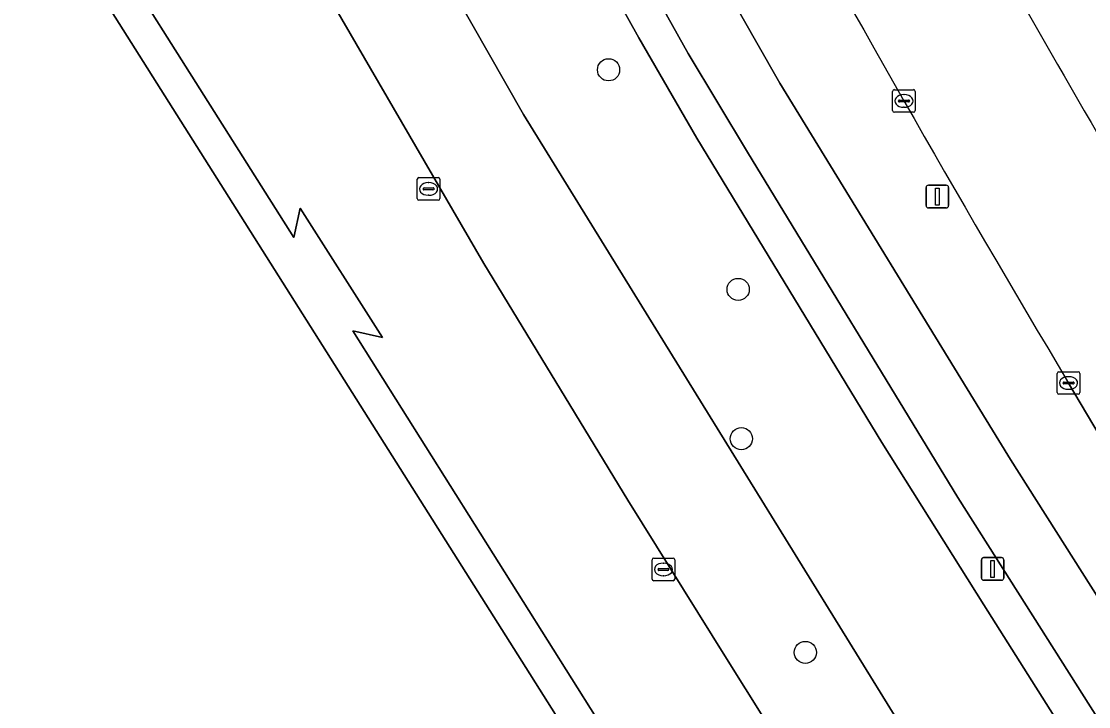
# Model space of a CAD drawing. Extents: x 158835 to 160077, y 386387 to 387778.
# Drawn here: x 159774.28 to 159821.4, y 387665.26 to 387695.53 of the extents above; entities that cross this region are included whole.
import ezdxf

# ---------------------------------------------------------------- set-up
doc = ezdxf.new("R2010")
doc.units = 0
for name, color, linetype in [('IMGEO_Berm_groen', 7, 'Continuous'), ('IMGEO_Boom', 7, 'Continuous'), ('IMGEO_Fietspad_gesloten', 7, 'Continuous'), ('IMGEO_Groenvoorziening', 7, 'Continuous'), ('IMGEO_Hek', 7, 'Continuous'), ('IMGEO_Kolk', 7, 'Continuous'), ('IMGEO_Lichtmast', 7, 'Continuous'), ('IMGEO_Pand', 7, 'Continuous'), ('IMGEO_Parkeervlak_gesloten', 7, 'Continuous'), ('IMGEO_Rijbaan_lokaal_open', 7, 'Continuous'), ('IMGEO_Rijbaan_regionaal_gesloten', 7, 'Continuous'), ('IMGEO_Voetpad_open', 7, 'Continuous')]:
    doc.layers.add(name, color=color, linetype=linetype)

msp = doc.modelspace()

# ---------------------------------------------------------------- linework, layer by layer
at = {"layer": 'IMGEO_Berm_groen'}
for points in [[(159784.884, 387735.22), (159788.916, 387727.414), (159790.028, 387725.242), (159792.975, 387719.482), (159795.583, 387714.591), (159796.063, 387713.69), (159802.161, 387702.665), (159806.757, 387694.576), (159807.769, 387692.795), (159817.438, 387677.018), (159817.955, 387676.175), (159829.85, 387657.415), (159833.038, 387652.388), (159835.33, 387648.736), (159843.141, 387636.429), (159852.453, 387621.756), (159863.98, 387603.593), (159874.975, 387586.268), (159880.809, 387577.075)], [(159828.037, 387667.223), (159822.147, 387676.787), (159820.515, 387679.555)]]:
    msp.add_lwpolyline(points, dxfattribs=at)
for centre, radius, start, end in [((160452.969, 388056.804), 736.42, 208.570844, 210.815452), ((160884.364, 388306.432), 1228.146, 209.682616, 210.567632)]:
    msp.add_arc(centre, radius, start, end, dxfattribs=at)
at = {"layer": 'IMGEO_Boom'}
for centre in [(159800.203, 387693.389), (159805.927, 387683.688), (159806.069, 387677.095), (159808.892, 387667.652)]:
    msp.add_circle(centre, 0.489, dxfattribs=at)
at = {"layer": 'IMGEO_Fietspad_gesloten'}
for points in [[(159780.151, 387738.209), (159780.655, 387737.335), (159783.039, 387732.666), (159788.294, 387722.376), (159791.972, 387715.284), (159797.019, 387706.102), (159803.726, 387694.112), (159806.338, 387689.746), (159815.623, 387674.5), (159818.276, 387670.315), (159826.023, 387658.1), (159833.006, 387647.118), (159879.811, 387573.352)], [(159874.975, 387586.268), (159863.98, 387603.593), (159852.453, 387621.756), (159843.141, 387636.429), (159835.33, 387648.736), (159833.038, 387652.388), (159829.85, 387657.415), (159817.955, 387676.175), (159817.438, 387677.018), (159807.769, 387692.795), (159806.757, 387694.576), (159802.161, 387702.665), (159796.063, 387713.69), (159795.583, 387714.591), (159792.975, 387719.482), (159790.028, 387725.242), (159788.916, 387727.414), (159784.884, 387735.22)]]:
    msp.add_lwpolyline(points, dxfattribs=at)
at = {"layer": 'IMGEO_Groenvoorziening'}
msp.add_lwpolyline([(159826.345, 387654.607), (159816.771, 387669.751), (159812.278, 387676.931), (159804.103, 387690.368), (159801.538, 387694.795), (159791.466, 387712.89), (159789.53, 387716.531), (159786.741, 387721.915), (159781.878, 387731.579), (159779.861, 387730.53), (159776.933, 387736.16), (159773.004, 387733.906), (159772.89, 387734.085), (159772.336, 387733.768), (159772.479, 387733.518), (159774.703, 387729.611), (159778.798, 387722.415), (159796.446, 387691.409), (159813.243, 387664.198), (159820.688, 387651.388), (159823.288, 387646.913)], dxfattribs=at)
at = {"layer": 'IMGEO_Hek'}
msp.add_lwpolyline([(159824.384, 387645.027), (159823.288, 387646.913), (159820.688, 387651.388), (159813.243, 387664.198), (159796.446, 387691.409), (159778.798, 387722.415)], dxfattribs=at)
at = {"layer": 'IMGEO_Kolk'}
for p, q in [((159812.748, 387691.586), (159812.748, 387692.438)), ((159812.823, 387692.512), (159813.675, 387692.512)), ((159813.749, 387692.438), (159813.749, 387691.586)), ((159813.007, 387692.006), (159813.007, 387692.018)), ((159813.445, 387691.969), (159813.047, 387691.969)), ((159813.05, 387692.055), (159813.448, 387692.055)), ((159813.236, 387692.292), (159813.261, 387692.292)), ((159813.491, 387692.018), (159813.491, 387692.006)), ((159813.675, 387691.512), (159812.823, 387691.512)), ((159813.259, 387691.732), (159813.234, 387691.732)), ((159791.83, 387688.629), (159792.682, 387688.629)), ((159791.755, 387687.703), (159791.755, 387688.555)), ((159792.014, 387688.123), (159792.014, 387688.135)), ((159792.057, 387688.172), (159792.455, 387688.172)), ((159792.243, 387688.409), (159792.268, 387688.409)), ((159792.498, 387688.135), (159792.498, 387688.123)), ((159792.756, 387688.555), (159792.756, 387687.703)), ((159792.682, 387687.629), (159791.83, 387687.629)), ((159792.452, 387688.086), (159792.054, 387688.086)), ((159792.266, 387687.849), (159792.241, 387687.849)), ((159820.014, 387679.129), (159820.014, 387679.981)), ((159820.089, 387680.055), (159820.941, 387680.055)), ((159820.502, 387679.835), (159820.527, 387679.835)), ((159821.015, 387679.981), (159821.015, 387679.129)), ((159820.273, 387679.549), (159820.273, 387679.561)), ((159820.711, 387679.512), (159820.313, 387679.512)), ((159820.316, 387679.598), (159820.714, 387679.598)), ((159820.525, 387679.275), (159820.5, 387679.275)), ((159820.757, 387679.561), (159820.757, 387679.549)), ((159820.941, 387679.055), (159820.089, 387679.055)), ((159802.128, 387670.892), (159802.128, 387671.744)), ((159802.203, 387671.818), (159803.055, 387671.818)), ((159803.129, 387671.744), (159803.129, 387670.892)), ((159802.387, 387671.312), (159802.387, 387671.324)), ((159802.825, 387671.275), (159802.427, 387671.275)), ((159802.43, 387671.361), (159802.828, 387671.361)), ((159802.616, 387671.598), (159802.641, 387671.598)), ((159802.871, 387671.324), (159802.871, 387671.312)), ((159803.055, 387670.818), (159802.203, 387670.818)), ((159802.639, 387671.038), (159802.614, 387671.038))]:
    msp.add_line(p, q, dxfattribs=at)
for points in [[(159812.748, 387691.586), (159812.748, 387692.438)], [(159812.823, 387692.512), (159813.675, 387692.512)], [(159813.749, 387692.438), (159813.749, 387691.586)], [(159813.675, 387691.512), (159812.823, 387691.512)], [(159791.83, 387688.629), (159792.682, 387688.629)], [(159791.755, 387687.703), (159791.755, 387688.555)], [(159792.756, 387688.555), (159792.756, 387687.703)], [(159792.682, 387687.629), (159791.83, 387687.629)], [(159820.014, 387679.129), (159820.014, 387679.981)], [(159820.089, 387680.055), (159820.941, 387680.055)], [(159821.015, 387679.981), (159821.015, 387679.129)], [(159820.941, 387679.055), (159820.089, 387679.055)], [(159802.128, 387670.892), (159802.128, 387671.744)], [(159802.203, 387671.818), (159803.055, 387671.818)], [(159803.129, 387671.744), (159803.129, 387670.892)], [(159803.055, 387670.818), (159802.203, 387670.818)]]:
    msp.add_lwpolyline(points, dxfattribs=at)
for centre, radius, start, end in [((159812.825, 387692.436), 0.0765, 91.552, 178.448), ((159812.825, 387692.436), 0.0765, 91.552, 178.448), ((159813.673, 387692.436), 0.0765, 1.552, 88.448), ((159813.673, 387692.436), 0.0765, 1.552, 88.448), ((159813.047, 387692.015), 0.0403, 85.8775, 175.7526), ((159813.044, 387692.005), 0.0366, 178.938, 274.7102), ((159813.448, 387692.012), 0.043, 264.8664, 352.4533), ((159813.452, 387692.017), 0.0386, 1.7309, 96.639), ((159812.825, 387691.588), 0.0765, 181.552, 268.448), ((159812.825, 387691.588), 0.0765, 181.552, 268.448), ((159813.673, 387691.588), 0.0765, 271.552, 358.448), ((159813.673, 387691.588), 0.0765, 271.552, 358.448), ((159791.832, 387688.553), 0.0765, 91.552, 178.448), ((159791.832, 387688.553), 0.0765, 91.552, 178.448), ((159792.68, 387688.553), 0.0765, 1.552, 88.448), ((159792.68, 387688.553), 0.0765, 1.552, 88.448), ((159792.054, 387688.132), 0.0403, 85.8775, 175.7526), ((159792.051, 387688.122), 0.0366, 178.938, 274.7102), ((159792.455, 387688.129), 0.043, 264.8664, 352.4533), ((159792.459, 387688.134), 0.0386, 1.7309, 96.639), ((159791.832, 387687.705), 0.0765, 181.552, 268.448), ((159791.832, 387687.705), 0.0765, 181.552, 268.448), ((159792.68, 387687.705), 0.0765, 271.552, 358.448), ((159792.68, 387687.705), 0.0765, 271.552, 358.448), ((159820.091, 387679.979), 0.0765, 91.552, 178.448), ((159820.091, 387679.979), 0.0765, 91.552, 178.448), ((159820.939, 387679.979), 0.0765, 1.552, 88.448), ((159820.939, 387679.979), 0.0765, 1.552, 88.448), ((159820.313, 387679.558), 0.0403, 85.8775, 175.7526), ((159820.31, 387679.548), 0.0366, 178.938, 274.7102), ((159820.714, 387679.555), 0.043, 264.8664, 352.4533), ((159820.718, 387679.56), 0.0386, 1.7309, 96.639), ((159820.091, 387679.131), 0.0765, 181.552, 268.448), ((159820.091, 387679.131), 0.0765, 181.552, 268.448), ((159820.939, 387679.131), 0.0765, 271.552, 358.448), ((159820.939, 387679.131), 0.0765, 271.552, 358.448), ((159802.205, 387671.742), 0.0765, 91.552, 178.448), ((159802.205, 387671.742), 0.0765, 91.552, 178.448), ((159803.053, 387671.742), 0.0765, 1.552, 88.448), ((159803.053, 387671.742), 0.0765, 1.552, 88.448), ((159802.427, 387671.321), 0.0403, 85.8775, 175.7526), ((159802.424, 387671.311), 0.0366, 178.938, 274.7102), ((159802.828, 387671.318), 0.043, 264.8664, 352.4533), ((159802.832, 387671.323), 0.0386, 1.7309, 96.639), ((159802.205, 387670.894), 0.0765, 181.552, 268.448), ((159802.205, 387670.894), 0.0765, 181.552, 268.448), ((159803.053, 387670.894), 0.0765, 271.552, 358.448), ((159803.053, 387670.894), 0.0765, 271.552, 358.448)]:
    msp.add_arc(centre, radius, start, end, dxfattribs=at)
for centre, major_axis, ratio, start_param, end_param in [((159813.235, 387692.012), (-0.387, 0.002), 0.722429, 4.712389, 7.853982), ((159813.26, 387692.012), (-0.39, 0.002), 0.717154, 1.570796, 4.712389), ((159792.242, 387688.129), (-0.387, 0.002), 0.722429, 4.712389, 7.853982), ((159792.267, 387688.129), (-0.39, 0.002), 0.717154, 1.570796, 4.712389), ((159820.501, 387679.555), (-0.387, 0.002), 0.722429, 4.712389, 7.853982), ((159820.526, 387679.555), (-0.39, 0.002), 0.717154, 1.570796, 4.712389), ((159802.615, 387671.318), (-0.387, 0.002), 0.722429, 4.712389, 7.853982), ((159802.64, 387671.318), (-0.39, 0.002), 0.717154, 1.570796, 4.712389)]:
    msp.add_ellipse(centre, major_axis=major_axis, ratio=ratio, start_param=start_param, end_param=end_param, dxfattribs=at)
at = {"layer": 'IMGEO_Lichtmast'}
for p, q in [((159814.226, 387687.392), (159814.226, 387688.192)), ((159814.226, 387688.192), (159814.226, 387687.392)), ((159814.326, 387688.292), (159815.116, 387688.292)), ((159815.116, 387688.292), (159814.326, 387688.292)), ((159815.216, 387688.192), (159815.216, 387687.392)), ((159815.216, 387687.392), (159815.216, 387688.192)), ((159815.116, 387687.292), (159814.326, 387687.292)), ((159814.326, 387687.292), (159815.116, 387687.292)), ((159816.667, 387670.94), (159816.667, 387671.74)), ((159816.667, 387671.74), (159816.667, 387670.94)), ((159816.767, 387671.84), (159817.557, 387671.84)), ((159817.557, 387671.84), (159816.767, 387671.84)), ((159817.657, 387671.74), (159817.657, 387670.94)), ((159817.657, 387670.94), (159817.657, 387671.74)), ((159817.557, 387670.84), (159816.767, 387670.84)), ((159816.767, 387670.84), (159817.557, 387670.84))]:
    msp.add_line(p, q, dxfattribs=at)
for points in [[(159814.646, 387688.167), (159814.796, 387688.167), (159814.796, 387687.417), (159814.646, 387687.417), (159814.646, 387688.167)], [(159817.087, 387671.715), (159817.237, 387671.715), (159817.237, 387670.965), (159817.087, 387670.965), (159817.087, 387671.715)]]:
    msp.add_lwpolyline(points, dxfattribs=at)
for centre, start, end in [((159814.326, 387688.192), 90, 180), ((159814.326, 387688.192), 90, 180), ((159815.116, 387688.192), 0, 90), ((159815.116, 387688.192), 360, 90), ((159814.326, 387687.392), 180, 270), ((159814.326, 387687.392), 180, 270), ((159815.116, 387687.392), 270, 0), ((159815.116, 387687.392), 270, 0), ((159816.767, 387671.74), 90, 180), ((159816.767, 387671.74), 90, 180), ((159817.557, 387671.74), 0, 90), ((159817.557, 387671.74), 360, 90), ((159816.767, 387670.94), 180, 270), ((159816.767, 387670.94), 180, 270), ((159817.557, 387670.94), 270, 0), ((159817.557, 387670.94), 270, 0)]:
    msp.add_arc(centre, 0.1, start, end, dxfattribs=at)
at = {"layer": 'IMGEO_Pand'}
msp.add_lwpolyline([(159765.293, 387716.503), (159747.329, 387706.087), (159743.113, 387703.642), (159742.412, 387704.854), (159732.566, 387699.157), (159762.112, 387640.672), (159762.238, 387640.745), (159764.974, 387642.33), (159773.063, 387647.016), (159773.589, 387647.321), (159774.9, 387648.081), (159777.252, 387644.019), (159782.411, 387647.008), (159779.523, 387651.993), (159798.927, 387663.23)], close=True, dxfattribs=at)
at = {"layer": 'IMGEO_Parkeervlak_gesloten'}
msp.add_lwpolyline([(159813.243, 387664.198), (159796.446, 387691.409), (159778.798, 387722.415), (159774.703, 387729.611), (159770.43, 387727.179), (159779.087, 387711.968), (159787.421, 387697.357), (159794.69, 387684.835), (159801.058, 387674.374), (159805.415, 387667.385), (159811.135, 387658.237), (159816.93, 387649.032), (159820.688, 387651.388)], close=True, dxfattribs=at)
at = {"layer": 'IMGEO_Rijbaan_lokaal_open'}
for points in [[(159825.535, 387643.047), (159795.946, 387624.42), (159793.565, 387628.202), (159823.288, 387646.913), (159820.688, 387651.388), (159816.93, 387649.032), (159811.135, 387658.237), (159805.415, 387667.385), (159801.058, 387674.374), (159794.69, 387684.835), (159787.421, 387697.357), (159779.087, 387711.968), (159770.43, 387727.179), (159774.703, 387729.611), (159772.479, 387733.518), (159727.91, 387707.968)], [(159732.566, 387699.157), (159742.412, 387704.854), (159741.126, 387705.21), (159746.959, 387708.617), (159746.622, 387707.307), (159765.821, 387718.43), (159771.883, 387708.799), (159772.178, 387710.107), (159775.807, 387704.388), (159774.494, 387704.7), (159786.306, 387685.978), (159786.59, 387687.285), (159790.221, 387681.563), (159788.908, 387681.854), (159800.729, 387663.076)]]:
    msp.add_lwpolyline(points, dxfattribs=at)
at = {"layer": 'IMGEO_Rijbaan_regionaal_gesloten'}
msp.add_lwpolyline([(159820.515, 387679.555), (159822.147, 387676.787), (159828.037, 387667.223), (159836.794, 387653.348), (159838.525, 387650.6), (159847.757, 387636.099), (159858.2, 387619.66), (159869.172, 387602.419), (159879.58, 387586.018)], dxfattribs=at)
for centre, radius, start, end in [((160452.969, 388056.804), 736.42, 208.570844, 210.815452), ((160884.364, 388306.432), 1228.146, 209.682616, 210.567632)]:
    msp.add_arc(centre, radius, start, end, dxfattribs=at)
at = {"layer": 'IMGEO_Voetpad_open'}
for points in [[(159774.431, 387741.178), (159774.395, 387741.173), (159774.36, 387741.167), (159774.469, 387740.954), (159775.468, 387738.998), (159772.621, 387737.399), (159770.973, 387736.441), (159772.336, 387733.768), (159772.89, 387734.085), (159773.004, 387733.906), (159776.933, 387736.16), (159779.861, 387730.53), (159781.878, 387731.579), (159786.741, 387721.915), (159789.53, 387716.531), (159791.466, 387712.89), (159801.538, 387694.795), (159804.103, 387690.368), (159812.278, 387676.931), (159816.771, 387669.751), (159826.345, 387654.607), (159831.762, 387646.265), (159859.272, 387602.912), (159879.426, 387571.152)], [(159879.811, 387573.352), (159833.006, 387647.118), (159826.023, 387658.1), (159818.276, 387670.315), (159815.623, 387674.5), (159806.338, 387689.746), (159803.726, 387694.112), (159797.019, 387706.102), (159791.972, 387715.284), (159788.294, 387722.376), (159783.039, 387732.666), (159780.655, 387737.335)], [(159800.729, 387663.076), (159788.908, 387681.854), (159790.221, 387681.563), (159786.59, 387687.285), (159786.306, 387685.978), (159774.494, 387704.7), (159775.807, 387704.388), (159772.178, 387710.107), (159771.883, 387708.799), (159765.821, 387718.43), (159746.622, 387707.307), (159746.959, 387708.617), (159741.126, 387705.21), (159742.412, 387704.854), (159743.113, 387703.642), (159747.329, 387706.087), (159765.293, 387716.503), (159798.927, 387663.23)]]:
    msp.add_lwpolyline(points, dxfattribs=at)

doc.saveas('drawing.dxf')
